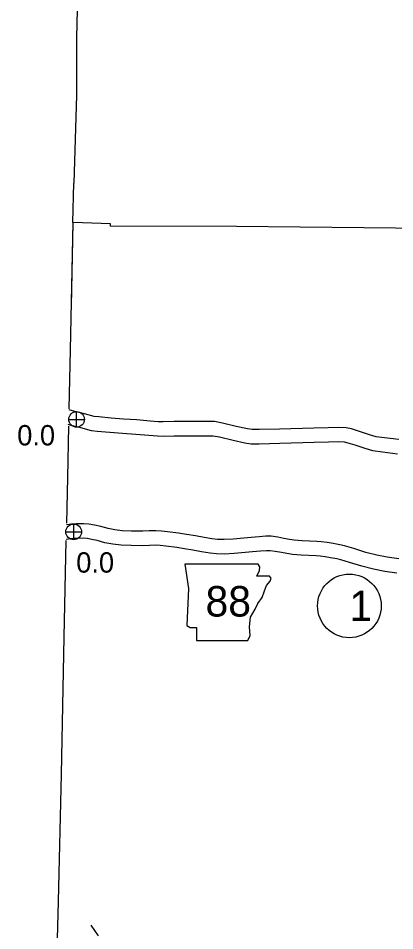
# Model space of a CAD drawing. Extents: x -939622 to -934245, y 1383184 to 1385301.
# Drawn here: x -936458.2 to -936434.8, y 1384181.7 to 1384238.5 of the extents above; entities that cross this region are included whole.
import ezdxf

# ---------------------------------------------------------------- set-up
doc = ezdxf.new("R2010")
doc.units = 0
for name, color, linetype in [('1', 7, 'Continuous'), ('10', 7, 'Continuous'), ('15', 7, 'Continuous'), ('2', 7, 'Continuous'), ('20', 7, 'Continuous'), ('21', 7, 'Continuous'), ('25', 7, 'Continuous'), ('26', 7, 'Continuous'), ('27', 7, 'Continuous'), ('Level 1', 7, 'Continuous'), ('Level 2', 7, 'Continuous')]:
    doc.layers.add(name, color=color, linetype=linetype)

msp = doc.modelspace()

# ---------------------------------------------------------------- linework, layer by layer
at = {"layer": '1'}
for points in [[(-936454.776, 1384225.791), (-936454.715, 1384228.244)], [(-936454.776, 1384225.791), (-936454.95, 1384217.86), (-936455.03, 1384214.193)], [(-936455.053, 1384213.115), (-936455.123, 1384209.919), (-936455.186, 1384207.08)], [(-936455.209, 1384206.003), (-936455.341, 1384199.965), (-936455.513, 1384191.445), (-936455.699, 1384183.522), (-936455.788, 1384179.641)]]:
    msp.add_lwpolyline(points, dxfattribs=at)
at = {"layer": '10'}
for points in [[(-936434.509, 1384204.844), (-936435.225, 1384204.948), (-936435.869, 1384205.082), (-936436.567, 1384205.257), (-936437.304, 1384205.493), (-936437.892, 1384205.662), (-936438.181, 1384205.724), (-936438.585, 1384205.809), (-936438.968, 1384205.878), (-936439.315, 1384205.915), (-936439.596, 1384205.942), (-936440.519, 1384205.972), (-936441.013, 1384206.016), (-936441.315, 1384206.063), (-936441.655, 1384206.124), (-936442.039, 1384206.192), (-936442.436, 1384206.258), (-936442.77, 1384206.257), (-936443.183, 1384206.224), (-936443.692, 1384206.183), (-936444.152, 1384206.142), (-936444.816, 1384206.074), (-936445.362, 1384206.052), (-936445.779, 1384206.065), (-936446.128, 1384206.105), (-936446.621, 1384206.179), (-936447.16, 1384206.285), (-936447.705, 1384206.369), (-936448.204, 1384206.441), (-936448.89, 1384206.526), (-936449.258, 1384206.574), (-936449.61, 1384206.596), (-936450.041, 1384206.589), (-936450.434, 1384206.572), (-936451.124, 1384206.576), (-936451.708, 1384206.6), (-936452.163, 1384206.651), (-936452.59, 1384206.736), (-936453.045, 1384206.862), (-936453.433, 1384206.947), (-936453.786, 1384207.008), (-936454.122, 1384207.031), (-936454.545, 1384207.027), (-936454.86, 1384207.006), (-936455.175, 1384206.963)], [(-936434.634, 1384203.953), (-936435.382, 1384204.061), (-936436.071, 1384204.205), (-936436.814, 1384204.391), (-936437.565, 1384204.631), (-936438.112, 1384204.789), (-936438.369, 1384204.844), (-936438.757, 1384204.925), (-936439.095, 1384204.986), (-936439.407, 1384205.019), (-936439.655, 1384205.044), (-936440.573, 1384205.073), (-936441.123, 1384205.122), (-936441.463, 1384205.175), (-936441.813, 1384205.238), (-936442.191, 1384205.305), (-936442.508, 1384205.357), (-936442.733, 1384205.357), (-936443.111, 1384205.327), (-936443.615, 1384205.286), (-936444.067, 1384205.246), (-936444.752, 1384205.176), (-936445.357, 1384205.152), (-936445.845, 1384205.166), (-936446.247, 1384205.213), (-936446.774, 1384205.292), (-936447.315, 1384205.399), (-936447.838, 1384205.479), (-936448.323, 1384205.549), (-936449.005, 1384205.633), (-936449.345, 1384205.678), (-936449.63, 1384205.696), (-936450.014, 1384205.689), (-936450.418, 1384205.672), (-936451.144, 1384205.676), (-936451.777, 1384205.702), (-936452.301, 1384205.761), (-936452.798, 1384205.859), (-936453.261, 1384205.988), (-936453.606, 1384206.063), (-936453.894, 1384206.114), (-936454.147, 1384206.131), (-936454.51, 1384206.127), (-936454.77, 1384206.11), (-936455.193, 1384206.052)]]:
    msp.add_lwpolyline(points, dxfattribs=at)
at = {"layer": '15'}
for points in [[(-936434.504, 1384212.276), (-936435.398, 1384212.379), (-936435.918, 1384212.458), (-936436.326, 1384212.583), (-936436.952, 1384212.792), (-936437.446, 1384212.94), (-936437.775, 1384213.003), (-936438.258, 1384213.034), (-936438.907, 1384213.017), (-936439.801, 1384212.989), (-936441.921, 1384212.925), (-936443.201, 1384212.903), (-936443.626, 1384212.901), (-936443.927, 1384212.941), (-936444.613, 1384213.096), (-936445.465, 1384213.299), (-936445.963, 1384213.397), (-936446.344, 1384213.399), (-936447.214, 1384213.396), (-936448.488, 1384213.398), (-936449.171, 1384213.381), (-936449.47, 1384213.385), (-936449.978, 1384213.43), (-936450.798, 1384213.503), (-936451.635, 1384213.551), (-936452.402, 1384213.617), (-936453.173, 1384213.686), (-936453.446, 1384213.716), (-936454.053, 1384213.88), (-936454.659, 1384214.032), (-936455.007, 1384214.123)], [(-936434.587, 1384211.38), (-936435.517, 1384211.487), (-936436.119, 1384211.578), (-936436.601, 1384211.726), (-936437.224, 1384211.934), (-936437.66, 1384212.065), (-936437.889, 1384212.108), (-936438.276, 1384212.134), (-936438.881, 1384212.117), (-936439.774, 1384212.09), (-936441.899, 1384212.025), (-936443.192, 1384212.003), (-936443.685, 1384212.001), (-936444.086, 1384212.054), (-936444.816, 1384212.219), (-936445.657, 1384212.419), (-936446.054, 1384212.498), (-936446.345, 1384212.499), (-936447.213, 1384212.496), (-936448.477, 1384212.498), (-936449.167, 1384212.48), (-936449.516, 1384212.486), (-936450.057, 1384212.533), (-936450.864, 1384212.605), (-936451.7, 1384212.653), (-936452.481, 1384212.72), (-936453.264, 1384212.79), (-936453.615, 1384212.829), (-936454.28, 1384213.009), (-936454.881, 1384213.16), (-936455.075, 1384213.211)]]:
    msp.add_lwpolyline(points, dxfattribs=at)
at = {"layer": '2'}
msp.add_lwpolyline([(-936419.066, 1384225.193), (-936420.839, 1384225.228), (-936428.792, 1384225.39), (-936436.686, 1384225.473), (-936444.603, 1384225.544), (-936452.445, 1384225.565), (-936452.436, 1384225.712), (-936454.761, 1384225.791)], dxfattribs=at)
at = {"layer": '20'}
msp.add_line((-936453.188, 1384181.379), (-936453.637, 1384182.031), dxfattribs=at)
at = {"layer": '21'}
msp.add_lwpolyline([(-936447.81, 1384204.529), (-936447.582, 1384203.006), (-936447.683, 1384200.697), (-936447.48, 1384200.57), (-936447.099, 1384200.57), (-936447.099, 1384199.758), (-936443.902, 1384199.758), (-936443.75, 1384200.088), (-936443.8, 1384200.621), (-936443.724, 1384201.23), (-936443.445, 1384201.712), (-936443.268, 1384202.067), (-936443.014, 1384202.448), (-936442.862, 1384202.854), (-936442.735, 1384203.184), (-936442.506, 1384203.463), (-936442.455, 1384203.64), (-936442.557, 1384203.767), (-936443.344, 1384203.767), (-936443.166, 1384204.123), (-936443.141, 1384204.351), (-936443.246, 1384204.526)], close=True, dxfattribs=at)
at = {"layer": '26'}
for p, q in [((-936454.547, 1384213.049), (-936454.547, 1384214.024)), ((-936455.034, 1384213.536), (-936454.059, 1384213.536)), ((-936454.73, 1384206.047), (-936454.73, 1384207.022)), ((-936455.218, 1384206.534), (-936454.243, 1384206.534))]:
    msp.add_line(p, q, dxfattribs=at)
for centre in [(-936454.547, 1384213.536), (-936454.73, 1384206.534)]:
    msp.add_circle(centre, 0.487, dxfattribs=at)
at = {"layer": '27'}
msp.add_circle((-936437.58, 1384201.923), 1.98, dxfattribs=at)
at = {"layer": 'Level 1'}
for points in [[(-936453.175, 1384297.647), (-936453.361, 1384289.528), (-936453.541, 1384281.575), (-936453.7, 1384273.48), (-936453.921, 1384265.541), (-936454.078, 1384257.644), (-936454.245, 1384249.619), (-936454.452, 1384241.638), (-936454.551, 1384237.326)], [(-936454.551, 1384237.326), (-936454.564, 1384233.717), (-936454.715, 1384228.244)], [(-936454.776, 1384225.791), (-936454.715, 1384228.244)], [(-936454.776, 1384225.791), (-936454.89, 1384220.582)]]:
    msp.add_lwpolyline(points, dxfattribs=at)
at = {"layer": 'Level 2'}
msp.add_lwpolyline([(-936419.066, 1384225.193), (-936420.839, 1384225.228), (-936428.792, 1384225.39), (-936436.686, 1384225.473), (-936444.603, 1384225.544), (-936452.445, 1384225.565), (-936452.436, 1384225.712), (-936454.761, 1384225.791)], dxfattribs=at)

# ---------------------------------------------------------------- texts
at = {"layer": '21'}
msp.add_text('88', height=1.9008, dxfattribs=at).set_placement((-936446.528, 1384201.259))
at = {"layer": '25'}
for p in [(-936458.242, 1384211.916), (-936454.571, 1384203.993)]:
    msp.add_text('0.0', height=1.2672, dxfattribs=at).set_placement(p)
at = {"layer": '27'}
msp.add_text('1', height=1.901, dxfattribs=at).set_placement((-936437.58, 1384200.972))

doc.saveas('drawing.dxf')
